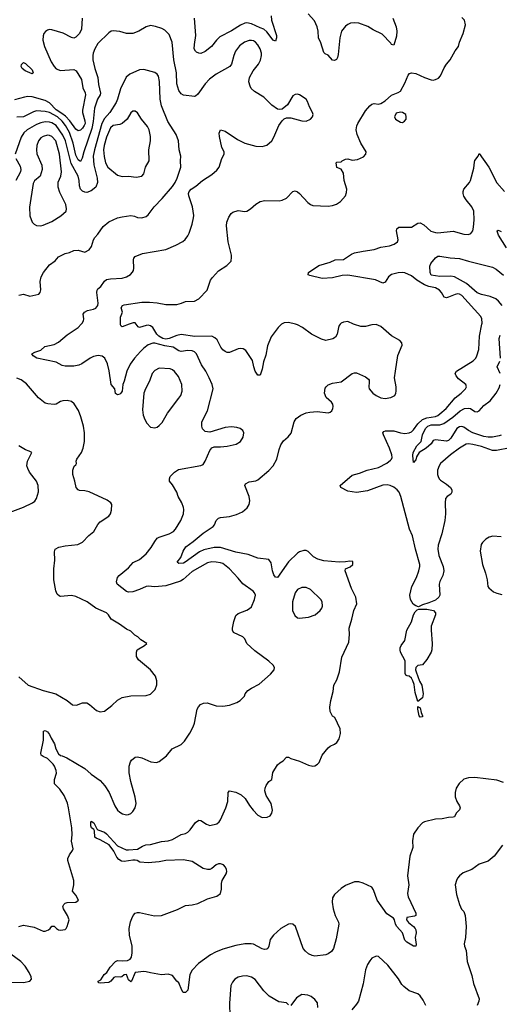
# Model space of a CAD drawing. Header units: inches. Extents: x 1173000 to 1307049, y 522583 to 678455.
# Tile 421 of 617: x 1213356 to 1217732, y 613800 to 622775. Entities that reach past the tile are written whole.
import ezdxf

# ---------------------------------------------------------------- set-up
doc = ezdxf.new("R2010")
doc.units = ezdxf.units.IN
doc.header["$MEASUREMENT"] = 0
doc.layers.add('B2611', color=7, linetype='Continuous')
doc.layers.add('B2612', color=7, linetype='Continuous')

msp = doc.modelspace()

# ---------------------------------------------------------------- linework, layer by layer
at = {"layer": 'B2611', "color": 5}
for points, elevation in [([(1213349.8, 614510.2), (1213390, 614520.4), (1213490, 614504), (1213570, 614466), (1213590, 614466.8), (1213620.2, 614479.8), (1213635.3, 614490), (1213650, 614511.3), (1213670, 614511), (1213691, 614490), (1213710, 614479.1), (1213730, 614475.5), (1213770, 614482), (1213779.3, 614490), (1213789.4, 614510), (1213807, 614570), (1213793, 614610), (1213755.1, 614670), (1213751.1, 614690), (1213758, 614710), (1213770, 614721.1), (1213790, 614729.1), (1213869.4, 614730.6), (1213894, 614750), (1213870, 614795.3), (1213838, 614830), (1213852, 614888), (1213849.6, 614930), (1213796, 615110), (1213797.2, 615130), (1213810, 615162), (1213838, 615202), (1213843.1, 615216.9), (1213828.2, 615288.2), (1213835.6, 615344.4), (1213833.1, 615410), (1213802.4, 615590), (1213792.4, 615632.4), (1213762.7, 615702.7), (1213722, 615762), (1213674, 615810), (1213675.3, 615850), (1213692.3, 615907.7), (1213689, 615930), (1213674, 615970), (1213662, 615990), (1213610, 616042), (1213570, 616058), (1213553.2, 616070), (1213549.5, 616090), (1213573, 616207), (1213574.5, 616290), (1213590, 616296.5), (1213610, 616283.5), (1213630, 616260.9), (1213645, 616225), (1213675.5, 616175.5), (1213687.8, 616127.8), (1213710, 616083.6), (1213730, 616067.2), (1213745.5, 616065.5), (1213788.1, 616048.1), (1213950, 615950.4), (1214010, 615898.7), (1214090, 615840.3), (1214134, 615790), (1214172.7, 615730), (1214223.8, 615610), (1214250, 615570.7), (1214270, 615550.7), (1214295.9, 615535.9), (1214330, 615527.3), (1214350, 615530.8), (1214370, 615538.8), (1214390, 615556), (1214409.5, 615590.5), (1214418, 615630), (1214410, 615688), (1214369.6, 615830), (1214354.5, 615910), (1214355.1, 615970), (1214366.6, 616010), (1214375.5, 616024.5), (1214410, 616051.3), (1214430, 616056), (1214470, 616047.3), (1214554, 616010), (1214603.5, 616003.5), (1214630, 616014.8), (1214695.6, 616064.4), (1214748.7, 616130), (1214830, 616167.7), (1214861.7, 616198.3), (1214910, 616271), (1214939.5, 616330), (1214950, 616362), (1214975.1, 616490), (1214987.3, 616512.7), (1215007.2, 616532.8), (1215034.8, 616545.2), (1215067.5, 616547.5), (1215150, 616520.7), (1215210, 616517.3), (1215271.9, 616528.1), (1215338, 616550), (1215368.7, 616570), (1215408.7, 616610), (1215414, 616630), (1215438.6, 616661.4), (1215470, 616682.8), (1215541.5, 616718.5), (1215645.2, 616810), (1215679, 616850), (1215682, 616870), (1215668.7, 616890), (1215630, 616928.7), (1215501.5, 617021.5), (1215429, 617090), (1215409.3, 617130), (1215393.2, 617150), (1215307, 617190), (1215299.5, 617210), (1215298.4, 617230), (1215309.7, 617290.3), (1215330, 617342.8), (1215350, 617363), (1215427.7, 617392.3), (1215453.1, 617406.9), (1215470, 617422.8), (1215499.5, 617490), (1215507, 617530), (1215499.5, 617550), (1215485.6, 617565.6), (1215391.8, 617631.8), (1215350, 617685.6), (1215271.2, 617770), (1215210, 617816.8), (1215190, 617824.8), (1215150, 617830.9), (1215110, 617832.9), (1215070, 617825.1), (1214930, 617746.6), (1214847.4, 617672.6), (1214823, 617657), (1214690, 617615.4), (1214590, 617604.7), (1214530, 617610.6), (1214510, 617608.3), (1214450, 617579.8), (1214390, 617560.4), (1214350, 617556.8), (1214330, 617561.7), (1214247, 617630), (1214240.9, 617650), (1214249.2, 617690), (1214264, 617710), (1214350, 617778.8), (1214392.3, 617827.7), (1214450, 617855.3), (1214510, 617906.5), (1214557.3, 617962.7), (1214590, 618019.1), (1214612.3, 618047.7), (1214630, 618058), (1214721.2, 618090), (1214759.5, 618110), (1214778.4, 618130), (1214827.8, 618210), (1214849.7, 618270), (1214853.3, 618310), (1214849.6, 618330), (1214836.9, 618370), (1214803.6, 618430), (1214789.4, 618470), (1214750, 618535.3), (1214722, 618570), (1214722, 618590), (1214728.7, 618610), (1214768.7, 618650), (1214805.1, 618674.9), (1215010, 618713), (1215030, 618722), (1215050, 618750.8), (1215090, 618846.8), (1215110, 618873.4), (1215130, 618880.5), (1215190, 618880.5), (1215250, 618888.4), (1215333, 618907), (1215369.6, 618930.4), (1215396, 618970), (1215401.2, 619010), (1215392, 619032), (1215369.5, 619049.5), (1215338, 619058), (1215290, 619063.6), (1215230, 619058), (1215090, 619014), (1215050, 619020.9), (1215025.9, 619045.9), (1215017.6, 619070), (1215017.6, 619110), (1215069.8, 619210.2), (1215120.5, 619410), (1215113, 619450), (1215085.1, 619510), (1215055.1, 619570), (1215016, 619630), (1214968.2, 619728.2), (1214950, 619746.6), (1214930, 619756.8), (1214890, 619759.3), (1214830, 619750.8), (1214810, 619756.1), (1214756.9, 619790), (1214681.3, 619801.3), (1214590, 619826.4), (1214570, 619826.8), (1214530, 619811.6), (1214490, 619781.6), (1214457.8, 619750), (1214403.2, 619690), (1214365, 619635), (1214334.4, 619570), (1214310, 619481.2), (1214297, 619450), (1214290, 619388.7), (1214280.7, 619370), (1214270, 619360.9), (1214250, 619356), (1214230, 619368.7), (1214225.6, 619410), (1214189.7, 619450), (1214173.3, 619573.3), (1214158.2, 619638.2), (1214132, 619690), (1214110, 619709.4), (1214073, 619713), (1214030, 619704.7), (1213999.1, 619690), (1213923.1, 619636.9), (1213895.1, 619624.9), (1213850, 619617.7), (1213770, 619617.3), (1213743.3, 619623.3), (1213690, 619654), (1213512.7, 619690), (1213479.5, 619710), (1213468.7, 619730), (1213494, 619746), (1213550, 619764.4), (1213584.8, 619795.2), (1213670, 619814.7), (1213710, 619834.7), (1213790, 619901.3), (1213889.6, 619970), (1213917.9, 620000)], 1040), ([(1217770, 615820.4), (1217710, 615843), (1217510, 615868), (1217450, 615863.5), (1217410, 615851.5), (1217365.8, 615814.2), (1217338.7, 615770), (1217330.3, 615730), (1217330.3, 615690), (1217343.7, 615650), (1217370.3, 615610), (1217374, 615590), (1217368.5, 615571.5), (1217337.3, 615542.7), (1217322.8, 615510), (1217310, 615504.7), (1217270, 615503.6), (1217210, 615489.7), (1217150, 615488.6), (1217050, 615464.2), (1217030, 615453.3), (1216990.2, 615409.8), (1216950.3, 615350), (1216938.9, 615290), (1216942, 615230), (1216915.3, 615150), (1216894.9, 614970), (1216907.7, 614890), (1216894.9, 614810), (1216900.7, 614780.7), (1216970, 614631.3), (1216970.8, 614610), (1216957.7, 614602.3), (1216889, 614591), (1216885.5, 614570), (1216904.8, 614544.8), (1216948, 614510), (1216965.5, 614490), (1216970, 614478), (1216972.4, 614450), (1216965.5, 614410), (1216973.7, 614346.3), (1216970.7, 614329.3), (1216950, 614329.4), (1216890, 614365.6), (1216870, 614385.1), (1216849.6, 614450), (1216797.6, 614510), (1216786, 614530), (1216775.8, 614570), (1216766.4, 614586.4), (1216705.4, 614625.4), (1216616.8, 614750), (1216583.1, 614843.1), (1216570, 614866.6), (1216490, 614904), (1216450, 614915.1), (1216410, 614915.1), (1216330, 614883.5), (1216290, 614856.9), (1216230, 614800.7), (1216211.8, 614770), (1216207.1, 614730), (1216215.6, 614670), (1216234.9, 614610), (1216265.3, 614550), (1216268.5, 614530), (1216243.9, 614396.1), (1216218.7, 614310), (1216200, 614280), (1216170, 614259.6), (1216150, 614251.8), (1216050, 614239.5), (1216023.9, 614243.9), (1215990, 614259.5), (1215963.5, 614283.5), (1215943.5, 614310), (1215871.6, 614510), (1215850, 614531.6), (1215830, 614534.7), (1215810, 614529.6), (1215740.4, 614490), (1215672, 614430), (1215642.6, 614390), (1215630, 614328.7), (1215620.7, 614310), (1215610, 614302), (1215590, 614300.5), (1215570, 614306.6), (1215490, 614347.1), (1215468.9, 614351.1), (1215410, 614349.7), (1215330, 614336.8), (1215210, 614303.1), (1215143.4, 614276.6), (1215097.1, 614250), (1214989.1, 614170.9), (1214928.9, 614110), (1214910, 614072.7), (1214890.1, 613929.9), (1214870, 613906.6), (1214848, 613908), (1214835.3, 613930), (1214810, 613997.2), (1214789.4, 614009.4), (1214750, 614062), (1214710, 614074), (1214649.3, 614069.3), (1214550, 614086), (1214510, 614097.2), (1214490, 614099), (1214410, 614089.4), (1214378, 614010), (1214370, 614005.7), (1214350, 614022), (1214330, 614071.2), (1214310, 614067.1), (1214289.1, 614050.9), (1214274.1, 614045.9), (1214230, 614049.1), (1214216.7, 614043.3), (1214189.1, 614010.9), (1214170, 614000.2), (1214092.1, 613992.1), (1214075.3, 613995.3), (1214072.7, 614010), (1214095.8, 614024.2), (1214127.7, 614072.3), (1214151, 614090), (1214182.1, 614137.9), (1214231, 614189), (1214250, 614199), (1214290, 614195.1), (1214341, 614199), (1214366, 614210), (1214376.9, 614230), (1214383.6, 614270), (1214382.4, 614330), (1214359.7, 614430), (1214356.3, 614490), (1214368.5, 614551.5), (1214379.3, 614580.7), (1214391.4, 614608.6), (1214409.2, 614630), (1214430, 614636.3), (1214450, 614635.5), (1214587.8, 614607.8), (1214650, 614609.1), (1214795.9, 614664.1), (1214870, 614701.3), (1214930, 614705.6), (1214981.5, 614718.5), (1215070, 614760.8), (1215155.2, 614784.8), (1215190, 614811), (1215198.9, 614850), (1215198.3, 614901.7), (1215203.5, 614930), (1215240.5, 614990), (1215246.3, 615010), (1215244, 615030), (1215234.8, 615050), (1215214.7, 615070), (1215190, 615080.4), (1215170, 615080.4), (1215148.4, 615070), (1215110, 615037.4), (1215090, 615028.4), (1215070, 615027.3), (1215030, 615038), (1214930, 615100.3), (1214850, 615117.7), (1214690, 615111.3), (1214630, 615098.2), (1214528.1, 615088.1), (1214454.2, 615094.2), (1214428.7, 615110), (1214410, 615112.7), (1214390, 615113.5), (1214310, 615100.5), (1214284.3, 615104.3), (1214260.5, 615120.5), (1214242.3, 615142.3), (1214214.7, 615194.7), (1214173.6, 615253.6), (1214090, 615300.2), (1214053.7, 615313.7), (1214043.4, 615323.4), (1214039.9, 615379.9), (1214033.3, 615393.3), (1214011.8, 615410), (1214006.7, 615426.7), (1214004.8, 615455.2), (1214010, 615470.3), (1214034.3, 615454.3), (1214059, 615399), (1214068.4, 615390), (1214130, 615368.5), (1214150, 615354.2), (1214250, 615243.5), (1214328, 615208), (1214350, 615207.3), (1214430, 615215), (1214477.7, 615242.3), (1214507.7, 615252.3), (1214550, 615258), (1214650, 615283.5), (1214711.3, 615288.7), (1214750, 615303.7), (1214830, 615348.4), (1214870, 615358.4), (1214890, 615368.4), (1214911.8, 615390), (1214961.7, 615458.3), (1214990, 615478.8), (1215010, 615474), (1215060.9, 615440.9), (1215090, 615430.6), (1215154.1, 615445.9), (1215176.9, 615463.1), (1215190, 615482.8), (1215238, 615590), (1215256.9, 615650), (1215257.2, 615730), (1215270, 615746), (1215330, 615734.4), (1215377.3, 615710), (1215415.1, 615675.1), (1215453.2, 615613.2), (1215486, 615570), (1215530, 615524), (1215570, 615504), (1215615.5, 615504.5), (1215641.2, 615518.8), (1215656.6, 615543.4), (1215662.7, 615570), (1215651.7, 615631.7), (1215604.5, 615704.5), (1215593.6, 615746.4), (1215596, 615770), (1215604.1, 615795.9), (1215629, 615830), (1215658, 615850), (1215665.6, 615914.4), (1215710, 615982), (1215730, 616002), (1215760.4, 616019.6), (1215790, 616052), (1215810, 616054), (1215830, 616042), (1215910, 616016.3), (1215990, 615979.1), (1216030, 615970.7), (1216050, 615974.8), (1216072.5, 615987.5), (1216090, 616004.7), (1216116, 616070), (1216170, 616137.3), (1216190, 616154), (1216230, 616170.8), (1216250, 616186.8), (1216270, 616221), (1216282.9, 616270), (1216279.5, 616310), (1216232.9, 616412.9), (1216210, 616428), (1216190, 616468), (1216186, 616510), (1216194, 616570), (1216216, 616650), (1216224, 616710), (1216250, 616758), (1216275.6, 616830), (1216297, 616963), (1216358.9, 617101.1), (1216364.2, 617170), (1216361.1, 617230), (1216388.3, 617310), (1216406, 617390), (1216431.5, 617450), (1216424, 617510), (1216383.1, 617590), (1216325.1, 617750), (1216330, 617770.8), (1216371.3, 617788.7), (1216395.3, 617810), (1216395.3, 617835.3), (1216370, 617839), (1216327.7, 617832.3), (1216270, 617831.6), (1216130, 617842.7), (1216078, 617858), (1216037.5, 617877.5), (1215987.2, 617927.2), (1215970, 617937.2), (1215950, 617938), (1215910, 617924.5), (1215890, 617912.3), (1215810, 617833.5), (1215710, 617692), (1215690, 617694.5), (1215675.8, 617715.8), (1215664.5, 617750), (1215650, 617824), (1215630, 617853.6), (1215530, 617868.2), (1215440.7, 617900.7), (1215330, 617922.6), (1215190, 617963), (1215130, 617963.1), (1215037.1, 617942.9), (1214996.8, 617923.2), (1214866.4, 617830), (1214850, 617822.5), (1214810, 617818.4), (1214792.7, 617830), (1214826.4, 617873.6), (1214847.8, 617930), (1214870.9, 617970), (1214940, 618020), (1215030, 618094.9), (1215123.1, 618156.9), (1215135.1, 618170), (1215148.2, 618210), (1215169.6, 618230), (1215190, 618237.4), (1215270, 618247.4), (1215334.1, 618265.9), (1215389.3, 618290), (1215432.9, 618327.1), (1215450, 618354.8), (1215457.3, 618390), (1215448.7, 618430), (1215409.8, 618530), (1215416.2, 618543.8), (1215450, 618561.3), (1215510, 618571.2), (1215530, 618580.2), (1215630, 618666.9), (1215669.8, 618710), (1215702.7, 618770), (1215723.3, 618856.7), (1215739, 618901), (1215762.2, 618937.8), (1215805.6, 618974.4), (1215832.7, 619007.3), (1215859.7, 619110), (1215879.3, 619140.7), (1215920.9, 619170), (1215969.8, 619190.2), (1216002.4, 619197.6), (1216070, 619204.9), (1216170, 619190.4), (1216190, 619197.1), (1216202.9, 619210), (1216214, 619230), (1216217.7, 619250), (1216214.8, 619270), (1216201.3, 619290), (1216152.1, 619330), (1216138.5, 619370), (1216144.4, 619415.6), (1216152.3, 619430), (1216170, 619445.8), (1216210, 619461), (1216290, 619475.2), (1216388.8, 619551.2), (1216410, 619557.4), (1216430, 619556), (1216510, 619518.9), (1216537.8, 619497.8), (1216543.7, 619490), (1216546, 619470), (1216540.9, 619430), (1216546, 619410), (1216579.5, 619370), (1216608.2, 619350), (1216650, 619329.2), (1216690, 619322.2), (1216744, 619330), (1216778, 619350), (1216789.5, 619370), (1216791.8, 619390), (1216791.2, 619430), (1216777.4, 619510), (1216784, 619570), (1216806.3, 619713.7), (1216847, 619810), (1216843.7, 619830), (1216826, 619850), (1216750, 619892.3), (1216650, 619977.4), (1216610, 619995.7), (1216570, 619994.6), (1216510, 619979.8), (1216470, 619978.8), (1216410, 619996.4), (1216402.4, 620000)], 1020), ([(1214356.4, 620000), (1214290, 619976.9), (1214281, 619981), (1214274.9, 619994.9), (1214275, 620000)], 1020), ([(1215745.4, 620000), (1215714, 619970), (1215650, 619884.7), (1215618.7, 619801.3), (1215602.6, 619717.4), (1215582.4, 619657.6), (1215570, 619588.7), (1215550, 619535.3), (1215530, 619535.3), (1215504.5, 619570), (1215492.3, 619610), (1215482, 619670), (1215418.4, 619758.4), (1215395.2, 619775.2), (1215370, 619778.4), (1215350, 619774), (1215270, 619741.3), (1215250, 619742), (1215230, 619749.7), (1215210, 619766.3), (1215192.8, 619790), (1215157.6, 619857.6), (1215136.3, 619876.3), (1215109.9, 619889.9), (1214953.2, 619886.8), (1214830, 619904.6), (1214790, 619897.9), (1214721.5, 619870), (1214690, 619864.6), (1214662.6, 619870), (1214627.1, 619890), (1214608.9, 619910), (1214571.6, 619970), (1214550, 619984.7), (1214530, 619989.9), (1214510, 619987.2), (1214450, 619968.2), (1214436, 619976), (1214418.4, 620000)], 1020), ([(1216281.7, 620000), (1216271.6, 619988.4), (1216263.7, 619970), (1216251.5, 619908.5), (1216237.6, 619882.4), (1216213.3, 619866.7), (1216150, 619851), (1216110, 619861.7), (1216018, 619910), (1215937.6, 619970), (1215890, 619995.3), (1215872.3, 620000)], 1020), ([(1217830, 618873.6), (1217707.4, 618847.4), (1217670, 618849.1), (1217570, 618884.5), (1217490, 618903.7), (1217451.2, 618908.8), (1217430, 618905.3), (1217370, 618870.9), (1217285.7, 618810), (1217197, 618730), (1217183.6, 618710), (1217168.9, 618670), (1217168.7, 618630), (1217173.7, 618610), (1217183.1, 618590), (1217196.4, 618576.4), (1217250, 618540.8), (1217285.7, 618510), (1217298, 618490), (1217300.4, 618470), (1217288.8, 618451.2), (1217255.5, 618430), (1217241.1, 618410), (1217238, 618370), (1217241.6, 618270), (1217235.5, 618210), (1217207.8, 618090), (1217174.1, 617985.9), (1217172.3, 617947.7), (1217181.3, 617890), (1217220.4, 617790), (1217225.3, 617750), (1217216.3, 617710), (1217190, 617654.7), (1217183.9, 617630), (1217188.4, 617530), (1217180.6, 617510), (1217150, 617483.2), (1217090, 617458.8), (1217030, 617441.6), (1216995.6, 617424.4), (1216970, 617431.6), (1216947.2, 617447.2), (1216921.5, 617490), (1216917, 617530), (1216933, 617610), (1216975.8, 617690), (1216998, 617750), (1217007.7, 617790), (1217007.1, 617810), (1216967.8, 617950), (1216940.2, 618070), (1216911.8, 618131.8), (1216835.2, 618430), (1216819.3, 618470), (1216801.1, 618490), (1216770, 618512.9), (1216737, 618530), (1216710, 618535.5), (1216670, 618532), (1216530, 618479.2), (1216430, 618465.3), (1216350, 618477.6), (1216285.2, 618510), (1216279.3, 618530), (1216390, 618624.4), (1216457.3, 618642.7), (1216526.6, 618670), (1216630, 618693.2), (1216705.8, 618734.2), (1216740.9, 618759.1), (1216749.6, 618770), (1216754, 618786), (1216751.2, 618810), (1216729.7, 618870.3), (1216675.1, 618990), (1216669.7, 619010.3), (1216677.6, 619022.4), (1216692.5, 619027.5), (1216770, 619027.8), (1216830, 619009.4), (1216870, 619003.9), (1216910, 619009.4), (1216930, 619017.4), (1216950, 619035.2), (1216988.2, 619090), (1217030, 619129.4), (1217070, 619145.9), (1217150, 619159), (1217170, 619167.5), (1217190, 619183.1), (1217246.2, 619230), (1217330, 619326.9), (1217382.9, 619370), (1217422.7, 619410), (1217431.8, 619430), (1217427.3, 619450), (1217361, 619501), (1217338.4, 619530), (1217329, 619550), (1217341.2, 619570), (1217493.6, 619666.4), (1217517.3, 619690), (1217528.6, 619710), (1217544.2, 619770), (1217552.9, 619890), (1217573.2, 620000)], 980), ([(1217743.4, 619690), (1217729.9, 619870), (1217739.2, 619900.8)], 960), ([(1217741, 619550), (1217711.6, 619610), (1217738.4, 619661.6)], 960), ([(1213350, 616784.4), (1213434.8, 616710), (1213570, 616661.6), (1213686, 616630), (1213790.3, 616570.3), (1213838, 616530), (1213873.6, 616526.4), (1213930, 616547.7), (1213967.9, 616547.9), (1213994.4, 616534.4), (1214057.5, 616477.5), (1214090, 616467.3), (1214130, 616473.4), (1214197, 616523), (1214250, 616573.4), (1214290, 616597.1), (1214369.6, 616610.4), (1214510, 616614), (1214550, 616627.7), (1214591.3, 616668.7), (1214606.8, 616713.2), (1214606.6, 616750), (1214594.5, 616790), (1214550, 616849.3), (1214441.2, 616941.2), (1214421.2, 616970), (1214421.2, 617010), (1214429, 617030), (1214494, 617070), (1214515.3, 617090), (1214462.7, 617122.7), (1214435.3, 617150), (1214405.6, 617165.6), (1214370, 617200.9), (1214330, 617219.3), (1214266.2, 617266.2), (1214190, 617309.7), (1214167.3, 617350), (1214150, 617367.3), (1214050, 617409.6), (1213972.3, 617470), (1213870, 617516.9), (1213830, 617525.6), (1213730, 617516), (1213720.1, 617520.1), (1213698.4, 617538.4), (1213685.1, 617570), (1213669.6, 617670), (1213667.8, 617770), (1213677, 617850), (1213675.5, 617924.5), (1213681.2, 617950), (1213713.4, 617966.6), (1213770, 617978.7), (1213887.1, 617992.9), (1213928.5, 618011.5), (1213987.6, 618072.4), (1214034, 618110), (1214070, 618174.8), (1214090, 618198.8), (1214170, 618251), (1214185.2, 618270), (1214195.5, 618304.5), (1214196, 618356), (1214188.7, 618370), (1214154.8, 618394.8), (1213990, 618471.8), (1213950, 618480.5), (1213903.5, 618483.5), (1213889, 618490), (1213871.6, 618511.6), (1213860.7, 618570), (1213840.5, 618630), (1213842.9, 618670), (1213853.2, 618706.8), (1213870, 618718), (1213874.5, 618730), (1213872, 618750), (1213878.4, 618770), (1213919.7, 618830), (1213936.3, 618870), (1213948.4, 618930), (1213947.3, 619010), (1213937.7, 619070), (1213915.6, 619155.6), (1213892.2, 619212.2), (1213854.5, 619274.5), (1213830, 619295.6), (1213790, 619304.5), (1213750, 619300.9), (1213730, 619294.5), (1213690, 619271.6), (1213670, 619268), (1213613.4, 619273.4), (1213590, 619280.5), (1213527.3, 619327.3), (1213417.4, 619457.4), (1213370, 619493.6), (1213330, 619506.3)], 1060), ([(1217750.5, 618989.5), (1217730, 618981.6), (1217669.6, 618970.4), (1217630, 618969.1), (1217590, 618977), (1217490, 619010.8), (1217452.2, 619030), (1217410, 619060.2), (1217390, 619066.2), (1217370, 619064.6), (1217343.7, 619050), (1217290, 618961.1), (1217270, 618940.4), (1217250, 618933.7), (1217150, 618944.5), (1217130, 618938), (1217110.4, 618910), (1217066, 618870), (1217002.4, 618830), (1216977, 618790), (1216970, 618762), (1216950, 618738), (1216943.4, 618803.4), (1216946.1, 618830), (1216981, 618890), (1217018.7, 618930), (1217030, 618990.5), (1217058.3, 619050), (1217081.1, 619070), (1217110, 619081), (1217190, 619082.7), (1217225.5, 619094.5), (1217309.2, 619150.8), (1217375.5, 619210), (1217413.3, 619230), (1217450, 619235.5), (1217470, 619230.7), (1217510, 619204.8), (1217530, 619199.3), (1217548.3, 619210), (1217590, 619257.3), (1217650, 619301.8), (1217703.8, 619370), (1217730, 619419.1), (1217741, 619450)], 960), ([(1213270, 618287), (1213390, 618330.3), (1213473.2, 618370), (1213493.9, 618386.1), (1213509.6, 618410), (1213529.6, 618470.4), (1213524.7, 618530), (1213511.3, 618570), (1213447.6, 618650), (1213430, 618684), (1213422.9, 618710), (1213427.5, 618752.5), (1213466, 618830), (1213443.1, 618843.1), (1213410, 618854), (1213349.6, 618889.6)], 1080), ([(1217750, 618062.4), (1217671.8, 618068.2), (1217640.8, 618059.2), (1217610, 618040.7), (1217578, 618010), (1217566, 617990), (1217559, 617930), (1217577.6, 617810), (1217607.2, 617730), (1217620.2, 617670), (1217626.7, 617610), (1217636.3, 617596.3), (1217679.6, 617559.6), (1217710, 617547.2), (1217755.3, 617535.3)], 1020), ([(1217760.5, 615250), (1217684.9, 615150), (1217630, 615104.5), (1217550, 615078), (1217482.8, 615030), (1217401.5, 614998.5), (1217368.9, 614971.1), (1217350.5, 614950), (1217340.4, 614930), (1217330.4, 614890), (1217341.4, 614801.4), (1217367.7, 614710), (1217388.5, 614668.5), (1217410, 614644.7), (1217420.5, 614610), (1217430.6, 614510), (1217422.4, 614410), (1217412.7, 614350), (1217414.9, 614330), (1217430.5, 614290), (1217440.5, 614190), (1217481.3, 614061.3), (1217497.6, 613990), (1217547.3, 613850), (1217546.8, 613830), (1217530.8, 613790)], 1040), ([(1213250, 614001), (1213390, 613998), (1213450, 614010.7), (1213464.5, 614030), (1213461.6, 614050), (1213444.2, 614090), (1213407, 614147), (1213367.6, 614190), (1213229.3, 614290)], 1040), ([(1217061.7, 613790), (1217037.4, 613837.4), (1217010, 613877.6), (1216990, 613894.3), (1216910, 613923.6), (1216861.2, 613961.2), (1216842, 613982), (1216813, 614033), (1216715.8, 614155.8), (1216630, 614237.2), (1216610, 614239.3), (1216570, 614219.3), (1216550, 614197.2), (1216530, 614164), (1216510, 614115.3), (1216490, 613988), (1216448.5, 613830), (1216430, 613800.7), (1216386.7, 613750)], 1040), ([(1215810, 613794), (1215790, 613813.5), (1215721.7, 613821.7), (1215634.1, 613874.1), (1215583.3, 613923.3), (1215504.9, 614024.9), (1215470, 614047.3), (1215430, 614058.7), (1215390, 614056.9), (1215350, 614047.3), (1215320.7, 614030), (1215297.3, 614002.7), (1215283.8, 613970), (1215270.6, 613809.4), (1215272.4, 613690)], 1040), ([(1216076.2, 613770), (1216072.9, 613812.9), (1216050, 613845.2), (1216015.3, 613870), (1215984.1, 613884.1), (1215930, 613889.3), (1215881.7, 613858.3), (1215830.3, 613789.7)], 1040)]:
    msp.add_lwpolyline(points, dxfattribs=dict(at, elevation=elevation))
for points, elevation in [([(1214630, 619598.7), (1214590, 619578.4), (1214566.4, 619550), (1214541.1, 619478.9), (1214504.6, 619410), (1214490.3, 619370), (1214477.7, 619217.7), (1214483.7, 619170), (1214498, 619130), (1214516.7, 619096.7), (1214550, 619061), (1214590, 619054), (1214610, 619060.7), (1214630, 619074.8), (1214655.6, 619104.4), (1214705.6, 619190), (1214810, 619324.9), (1214825.6, 619350), (1214838.7, 619390), (1214836.9, 619450), (1214804.2, 619524.2), (1214770, 619569.5), (1214750, 619585.1), (1214730, 619593.5)], 1060), ([(1215930, 617600.4), (1215890, 617580.5), (1215869.2, 617550.8), (1215844.9, 617470), (1215845.3, 617390), (1215865.3, 617345.3), (1215890, 617324), (1215910, 617319.1), (1215990, 617328.4), (1216051.2, 617348.8), (1216099, 617390), (1216113.2, 617410), (1216119.3, 617430), (1216117, 617470), (1216102.7, 617490), (1216010, 617580.5), (1215970, 617598.9)], 1040), ([(1216990, 616561.2), (1216963.3, 616643.3), (1216955.8, 616715.8), (1216944.4, 616750), (1216932.2, 616772.2), (1216910, 616791.1), (1216892.9, 616792.9), (1216880.5, 616800.5), (1216874.1, 616814.1), (1216873.1, 616930), (1216832, 617010), (1216826.6, 617030), (1216828, 617050), (1216837, 617070), (1216870, 617114.8), (1216889.9, 617210), (1216930, 617287.2), (1216949.9, 617350), (1216963.8, 617376.2), (1216983.4, 617396.6), (1216997.2, 617402.8), (1217070, 617402.7), (1217132.4, 617390), (1217148.7, 617370), (1217148.7, 617350), (1217111.8, 617248.2), (1217110.3, 617210), (1217119.5, 617090), (1217117, 617030), (1217112, 617010), (1217070, 616943.7), (1217030, 616895.1), (1216990, 616889.6), (1216969.3, 616870), (1216967.7, 616850), (1216973.2, 616830), (1217004.8, 616744.8), (1217024, 616710), (1217039, 616630), (1217030, 616592.3)], 980), ([(1217010, 616418), (1217000.4, 616430), (1216988, 616490), (1216990, 616514), (1216990.7, 616510.7), (1217010, 616502), (1217019.7, 616459.7), (1217032.4, 616430), (1217030, 616421.2)], 980)]:
    msp.add_lwpolyline(points, close=True, dxfattribs=dict(at, elevation=elevation))
at = {"layer": 'B2612', "color": 5}
for points, elevation in [([(1216759.5, 622790), (1216791.6, 622710), (1216798.3, 622670), (1216795.4, 622624.6), (1216770, 622544), (1216750, 622549.2), (1216742.5, 622562.5), (1216662.9, 622642.9), (1216582.4, 622682.4), (1216532.8, 622712.8), (1216450, 622744.8), (1216410, 622748.3), (1216376.1, 622743.9), (1216350, 622732.5), (1216330, 622717.4), (1216293.9, 622670), (1216277.2, 622610), (1216262.7, 622457.3), (1216256.5, 622430), (1216246, 622414), (1216230, 622403.6), (1216210, 622407.3), (1216170, 622452), (1216144.2, 622464.2), (1216130, 622477.2), (1216103, 622563), (1216083.1, 622610), (1216078.7, 622670), (1216069.8, 622710), (1216046.1, 622766.1), (1215989.9, 622829.9)], 1020), ([(1213927.7, 622790), (1213919.7, 622690), (1213901.3, 622650), (1213870, 622615.4), (1213850, 622608.4), (1213830, 622611.9), (1213752.1, 622652.1), (1213650, 622683.5), (1213630, 622685.6), (1213610, 622681), (1213591.1, 622668.9), (1213577.4, 622650), (1213571.1, 622628.9), (1213569.2, 622590), (1213583.2, 622530), (1213644.8, 622390), (1213670, 622349.3), (1213690, 622328.1), (1213730, 622312.8), (1213850, 622322.7), (1213871.1, 622310), (1213921.4, 622230), (1213934, 622154), (1213954.4, 622110), (1213958.2, 622090), (1213930.5, 621950), (1213930.5, 621930), (1213952.1, 621852.1), (1213952.6, 621830), (1213946.3, 621810), (1213930, 621787.4), (1213910, 621767.7), (1213890, 621761.4), (1213870, 621778.2), (1213814.6, 621854.6), (1213775.2, 621895.2), (1213741.8, 621921.8), (1213690, 621953), (1213630, 622016.2), (1213590, 622039.5), (1213470, 622071.6), (1213430, 622074.7), (1213399.1, 622070), (1213310, 622045.8)], 1020), ([(1214275, 620000), (1214276.6, 620063.4), (1214293.6, 620110), (1214283.7, 620150), (1214296, 620170), (1214310, 620174.7), (1214470, 620200.4), (1214541.4, 620201.4), (1214610, 620194), (1214690, 620178.2), (1214790, 620179.7), (1214832.7, 620190), (1214870, 620206.7), (1214950, 620208.9), (1214990, 620230.4), (1215066, 620310), (1215098.7, 620401.3), (1215114.3, 620425.7), (1215170, 620487), (1215246.6, 620533.4), (1215284.6, 620575.4), (1215289.8, 620610), (1215287.8, 620630), (1215259.9, 620750), (1215243.7, 620896.3), (1215245.7, 620930), (1215263.6, 620976.4), (1215284.5, 621010), (1215299.7, 621020.3), (1215350, 621034.9), (1215410, 621028.4), (1215430, 621030.5), (1215462.7, 621050), (1215510, 621094), (1215550, 621118.8), (1215593.6, 621126.4), (1215725.1, 621125.1), (1215750, 621128.8), (1215792, 621150), (1215850, 621210.6), (1215870, 621216.3), (1215890, 621207.3), (1215910, 621190.6), (1215986, 621110), (1216010, 621090.4), (1216030, 621082.6), (1216170, 621076), (1216210, 621082), (1216246.1, 621093.9), (1216283.3, 621116.7), (1216329.8, 621170.2), (1216339.5, 621200.5), (1216339.8, 621230), (1216316.5, 621310), (1216310, 621375.1), (1216290, 621414), (1216250, 621429), (1216245.2, 621470), (1216250, 621476), (1216290, 621478.8), (1216299.3, 621490), (1216330, 621503.7), (1216350, 621506), (1216390, 621494.6), (1216437.5, 621502.5), (1216494, 621526), (1216515.3, 621550), (1216519, 621570), (1216468.5, 621648.5), (1216435.6, 621730), (1216427.3, 621770), (1216433.1, 621806.9), (1216442, 621830), (1216510, 621946), (1216550, 621991.3), (1216570, 622004.7), (1216590, 622011), (1216630, 622006), (1216650, 622011), (1216690, 622037.3), (1216750, 622086.8), (1216809.1, 622110.9), (1216830, 622124.7), (1216870, 622198), (1216899.7, 622270), (1216914.2, 622285.8), (1216930, 622290.3), (1216970, 622286), (1217050, 622248.9), (1217110, 622227.7), (1217130, 622225.2), (1217150, 622228.9), (1217177.8, 622242.2), (1217196.9, 622263.1), (1217230, 622338), (1217249.7, 622370), (1217284.7, 622410), (1217328.5, 622491.5), (1217359.5, 622530), (1217369.5, 622570), (1217403.7, 622650), (1217425.2, 622730), (1217415.3, 622770), (1217390, 622795.3)], 1020), ([(1215649.7, 622810), (1215653.6, 622770), (1215698.4, 622630), (1215700.2, 622610), (1215690, 622580.9), (1215670, 622587.3), (1215610, 622665.1), (1215584.2, 622690), (1215550, 622700.2), (1215470, 622736.6), (1215430, 622745.7), (1215410, 622743.7), (1215370, 622725.5), (1215290, 622672.9), (1215181.6, 622618.4), (1215151.2, 622590), (1215106.7, 622530), (1215050, 622486), (1215010, 622468), (1214990, 622469.8), (1214970, 622479.8), (1214959.1, 622490), (1214949.8, 622510), (1214950.8, 622550), (1214963.1, 622630), (1214952.1, 622790)], 1020), ([(1213917.9, 620000), (1213927.3, 620010), (1213937.6, 620030), (1213940.7, 620050), (1213937, 620090), (1213949.3, 620110), (1213974.3, 620125.7), (1214030, 620136.9), (1214050, 620146.7), (1214068.3, 620170), (1214071.6, 620190), (1214061.1, 620290), (1214063.1, 620310), (1214070, 620322.4), (1214095.9, 620344.1), (1214130, 620392), (1214150, 620406), (1214186.5, 620413.5), (1214290, 620419.3), (1214330, 620430.4), (1214367.9, 620452.1), (1214386.3, 620473.7), (1214393.6, 620490), (1214396.9, 620510), (1214394, 620586), (1214398.6, 620601.4), (1214410, 620616), (1214476.2, 620643.8), (1214690, 620681.3), (1214780.4, 620719.6), (1214845.7, 620754.3), (1214867.3, 620772.7), (1214890, 620804), (1214902, 620830), (1214931.5, 620911.5), (1214943.5, 620970), (1214944.7, 620990), (1214934, 621070), (1214900.3, 621170), (1214898, 621190), (1214903.5, 621210), (1214919.5, 621230), (1214962.6, 621257.4), (1215024.5, 621310), (1215110, 621363.1), (1215155.9, 621404.1), (1215176.2, 621430), (1215201.6, 621510), (1215220.9, 621550), (1215222.7, 621570), (1215199.5, 621610), (1215178.7, 621710), (1215177.5, 621742.5), (1215189.5, 621770.5), (1215230, 621759.3), (1215344.3, 621684.3), (1215410, 621648.5), (1215510, 621622), (1215570, 621618), (1215610, 621630.5), (1215657, 621670), (1215676.1, 621703.9), (1215719.5, 621810), (1215750, 621854.8), (1215770, 621870.8), (1215790, 621880.7), (1215830, 621880.5), (1215930, 621854), (1215970, 621850.8), (1216008.7, 621870), (1216029, 621890), (1216033.2, 621910), (1216029, 621930), (1216000.1, 621980.1), (1215981.2, 622030), (1215969, 622050), (1215910, 622089.3), (1215890, 622095.1), (1215870, 622092.3), (1215850, 622081.2), (1215799.5, 622000.5), (1215750, 621961.2), (1215730, 621957), (1215710, 621960.7), (1215655.5, 621995.5), (1215585.1, 622070), (1215499.8, 622119.8), (1215469, 622149), (1215458.5, 622170), (1215448.2, 622210), (1215452.5, 622247.5), (1215485.6, 622310), (1215535.1, 622370), (1215552.7, 622407.3), (1215562, 622450), (1215561.5, 622470), (1215551.2, 622510), (1215530, 622547.4), (1215509.4, 622569.4), (1215490, 622581.5), (1215470, 622586.8), (1215450, 622585.4), (1215408.6, 622571.4), (1215363.1, 622536.9), (1215326.9, 622490), (1215310.2, 622450), (1215288.9, 622371.1), (1215272.7, 622350), (1215150, 622277.7), (1215087.4, 622232.6), (1215047.7, 622190), (1214983.1, 622096.9), (1214962, 622078), (1214950, 622074.5), (1214850, 622087.6), (1214830, 622100.5), (1214810, 622129.6), (1214791.4, 622191.4), (1214787.4, 622290), (1214761.6, 622410), (1214747.8, 622570), (1214719.4, 622639.4), (1214679.8, 622679.8), (1214654, 622694), (1214594.6, 622714.6), (1214550, 622721), (1214510, 622711.1), (1214444.9, 622670), (1214390, 622649.7), (1214330, 622648.3), (1214270, 622666.3), (1214210, 622673.6), (1214190, 622669.6), (1214170, 622657), (1214070, 622556.9), (1214042, 622510), (1214027.1, 622470), (1214023.2, 622450), (1214025.4, 622410), (1214042.2, 622330), (1214070.3, 622250), (1214074.3, 622185.7), (1214093.4, 622106.6), (1214091.2, 622090), (1214066.8, 622050), (1214039.8, 621970), (1214027.9, 621847.9), (1214015.4, 621784.6), (1213942.8, 621570), (1213927.7, 621512.3), (1213910, 621481.7), (1213890, 621497.2), (1213870, 621540.4), (1213845.9, 621650), (1213810, 621746.1), (1213773.6, 621810), (1213744, 621850), (1213700.9, 621890), (1213630, 621929.1), (1213590, 621937.7), (1213510, 621943.6), (1213483, 621937), (1213390, 621889.2), (1213330, 621885.7)], 1040), ([(1213350, 620262.8), (1213390, 620273), (1213450, 620256.3), (1213530, 620274.8), (1213542.7, 620290), (1213550, 620314), (1213544.5, 620390), (1213552, 620430), (1213574.5, 620470), (1213630, 620540.5), (1213681.6, 620578.4), (1213710, 620613), (1213770, 620644.4), (1213810, 620652.7), (1213850, 620672.7), (1213890, 620674.9), (1213950, 620657.3), (1213990, 620677.3), (1214012.9, 620707.1), (1214029.6, 620770), (1214040.7, 620790), (1214070, 620819.3), (1214118.4, 620890), (1214170, 620933.7), (1214250, 620968.4), (1214290, 620978.7), (1214370, 620990.4), (1214404.1, 620984.1), (1214430, 620973.4), (1214470, 620968.4), (1214510, 620980.5), (1214530, 620997.3), (1214584.2, 621070), (1214655.3, 621144.7), (1214750, 621255.8), (1214773.6, 621290), (1214793, 621330), (1214827.3, 621430), (1214822.6, 621490), (1214827.6, 621530), (1214811.6, 621590), (1214806.9, 621670), (1214783.1, 621730), (1214708.3, 621848.3), (1214649.9, 621989.9), (1214637.7, 622050), (1214633.5, 622213.5), (1214621.6, 622261.6), (1214610, 622279.6), (1214590, 622292.8), (1214490, 622320.4), (1214450, 622317.4), (1214360.2, 622279.8), (1214327.1, 622252.9), (1214275.1, 622144.9), (1214250.2, 622050), (1214238, 622022), (1214180.2, 621930), (1214130, 621875.5), (1214104.6, 621830), (1214038.7, 621590), (1214028.1, 621530), (1214032.9, 621452.9), (1214063.2, 621330), (1214067.5, 621290), (1214050.1, 621249.9), (1214010, 621214.4), (1213970, 621201.5), (1213950, 621203.7), (1213930, 621210.9), (1213912.8, 621230), (1213901.1, 621261.1), (1213898.5, 621310), (1213889.9, 621350), (1213825.9, 621465.9), (1213774, 621670), (1213750, 621724.1), (1213690, 621810.9), (1213650, 621835.3), (1213630, 621841.9), (1213590, 621844.5), (1213550, 621836.4), (1213510, 621819.6), (1213425.5, 621770), (1213394.9, 621745.1), (1213370, 621705.6), (1213314.9, 621550)], 1060), ([(1217573.2, 620000), (1217575.1, 620010), (1217573, 620050), (1217563.6, 620070), (1217390, 620262.5), (1217370, 620272.3), (1217350, 620275), (1217330, 620271.5), (1217270, 620244.6), (1217250, 620240.9), (1217230, 620246.6), (1217205.7, 620290), (1217188, 620310), (1217149.5, 620330), (1217090, 620343), (1217050, 620357.1), (1216980.3, 620400.3), (1216930, 620440.8), (1216870, 620466.7), (1216850, 620470.3), (1216810, 620468.5), (1216750, 620453.9), (1216722, 620430), (1216690, 620382.7), (1216670, 620374), (1216602.8, 620402.8), (1216350, 620446.1), (1216297.4, 620442.6), (1216210, 620422.3), (1216116.5, 620416.5), (1216003.3, 620443.3), (1215988, 620450), (1215992.3, 620470), (1216084.4, 620535.6), (1216190, 620565.3), (1216234.5, 620585.5), (1216310, 620588.6), (1216383.2, 620636.8), (1216411, 620649), (1216490, 620666.6), (1216590, 620680.2), (1216650, 620702), (1216730, 620713.6), (1216774.5, 620730), (1216802, 620750), (1216808.5, 620770), (1216793.5, 620850), (1216798.4, 620870), (1216816.9, 620883.1), (1216930, 620885.2), (1216990, 620919.5), (1217010, 620922.6), (1217045.2, 620905.2), (1217108.2, 620848.2), (1217150, 620834.6), (1217170, 620831.8), (1217310, 620846.3), (1217410, 620819.5), (1217450, 620818.4), (1217472.4, 620827.6), (1217489.7, 620850.3), (1217496.4, 620883.6), (1217501.8, 620950), (1217499.8, 621030), (1217481.4, 621070), (1217430, 621133.3), (1217410, 621165.4), (1217403.4, 621190), (1217403.6, 621210), (1217410, 621231.3), (1217459.3, 621290), (1217469.8, 621310), (1217499.4, 621420.6), (1217504.6, 621475.4), (1217510, 621490.8), (1217539.3, 621530), (1217550, 621554.8), (1217636.9, 621430), (1217710, 621287), (1217779.5, 621210)], 980), ([(1213321.6, 621510), (1213360.9, 621440.9), (1213367.8, 621410), (1213362.5, 621390), (1213321.4, 621310)], 1060), ([(1217796.8, 620696.8), (1217725.7, 620810), (1217713.2, 620846.8), (1217713.2, 620850), (1217722, 620858), (1217750, 620844.9)], 960), ([(1217758.4, 620170), (1217726.3, 620210), (1217699.4, 620230), (1217650, 620253.5), (1217570, 620269.9), (1217530, 620285.6), (1217431.9, 620371.9), (1217322.6, 620430), (1217290, 620437.3), (1217190, 620435.4), (1217110, 620447.9), (1217100.5, 620470), (1217098.9, 620530), (1217106.9, 620553.1), (1217150, 620604), (1217170, 620618.6), (1217190, 620619.2), (1217285.1, 620605.1), (1217370, 620598.8), (1217450, 620573.7), (1217670, 620520.6), (1217702.5, 620502.5), (1217770, 620447.2)], 960), ([(1214418.4, 620000), (1214410.6, 620010.6), (1214392.5, 620012.5), (1214356.4, 620000)], 1020), ([(1215872.3, 620000), (1215810, 620016.4), (1215770, 620013.5), (1215750, 620004.4), (1215745.4, 620000)], 1020), ([(1216402.4, 620000), (1216350, 620024.7), (1216310, 620019.6), (1216290, 620009.5), (1216281.7, 620000)], 1020)]:
    msp.add_lwpolyline(points, dxfattribs=dict(at, elevation=elevation))
for points, elevation in [([(1213470, 622281.8), (1213406.8, 622310), (1213378.4, 622330), (1213371.4, 622350), (1213373.2, 622366.8), (1213390, 622385.7), (1213410, 622376.8), (1213470, 622317.4), (1213480.7, 622290)], 980), ([(1214410, 621942), (1214390, 621942), (1214370, 621926.6), (1214337.4, 621870), (1214292.7, 621830), (1214270, 621820.6), (1214210, 621810.5), (1214185, 621790), (1214150, 621705.7), (1214127.9, 621630), (1214122.3, 621590), (1214126.9, 621526.9), (1214138.6, 621470), (1214159.7, 621430), (1214250, 621358.9), (1214290, 621346.5), (1214350.3, 621350.3), (1214418.5, 621338.5), (1214470, 621348.2), (1214489.4, 621370), (1214505.6, 621430), (1214537.8, 621490), (1214535.6, 621590), (1214549.8, 621670.2), (1214549.8, 621710), (1214537.3, 621770), (1214523.3, 621803.3), (1214467.8, 621870), (1214430, 621926)], 1080), ([(1216832.1, 621932.1), (1216790, 621922), (1216774.8, 621890), (1216784, 621870), (1216830, 621840.7), (1216850, 621838.8), (1216868.7, 621850), (1216881.2, 621870), (1216884, 621890), (1216879, 621910), (1216850, 621929)], 1020), ([(1213610, 621722.5), (1213570, 621711.7), (1213550, 621699.2), (1213527.5, 621670), (1213514.5, 621630), (1213510.1, 621590), (1213513.6, 621553.6), (1213558.5, 621450), (1213561.8, 621410), (1213542.3, 621350), (1213493, 621307), (1213479.3, 621280.7), (1213446.6, 621066.6), (1213448.5, 620988.5), (1213471.2, 620931.2), (1213490, 620910.4), (1213510, 620900.3), (1213550, 620895.3), (1213570, 620901.1), (1213650, 620936.9), (1213733.3, 620986.7), (1213780.7, 621030), (1213784.7, 621050), (1213777.7, 621090), (1213721.4, 621201.4), (1213706.4, 621250), (1213706.7, 621293.3), (1213731.1, 621350), (1213738, 621390), (1213721.3, 621550), (1213685.6, 621670), (1213650, 621711.5), (1213630, 621721.1)], 1080)]:
    msp.add_lwpolyline(points, close=True, dxfattribs=dict(at, elevation=elevation))

doc.saveas('drawing.dxf')
